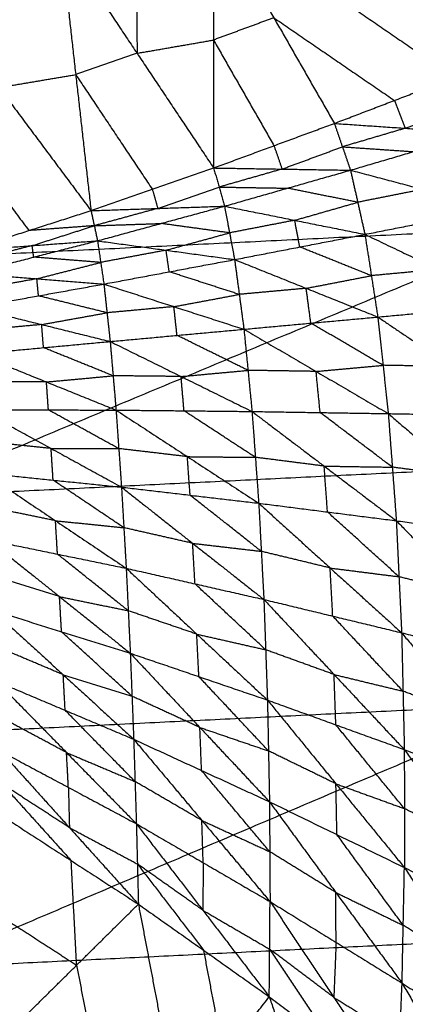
# Model space of a CAD drawing. Header units: millimetres. Extents: x -106 to 110, y -96 to 120.
# Tile 844 of 1020: x -1.76 to 0.88, y 99.96 to 106.7. Entities that reach past the tile are written whole.
import ezdxf

# ---------------------------------------------------------------- set-up
doc = ezdxf.new("R2010")
doc.units = ezdxf.units.MM
doc.header["$MEASUREMENT"] = 0
doc.layers.add('Default', color=7, linetype='Continuous', true_color=0x000000)

msp = doc.modelspace()

# ---------------------------------------------------------------- linework, layer by layer
at = {"layer": 'Default'}
for points in [[(-7.3282, 104.8297, 9.1165), (-2.7545, 108.3652, 10.5669), (1.8192, 111.9006, 12.0172)], [(0.604, 107.6175, 6.4151), (0.9108, 106.9614, 6.6074), (1.2177, 106.3054, 6.7997)], [(0.604, 107.6175, 6.4151), (1.3193, 107.1192, 6.673), (2.0347, 106.6208, 6.931)], [(-0.4355, 107.438, 6.2396), (-0.4343, 106.5618, 6.3975), (-0.4332, 105.6856, 6.5555)], [(-0.4355, 107.438, 6.2396), (-0.0206, 106.7143, 6.4565), (0.3943, 105.9907, 6.6734)], [(-0.4355, 107.438, 6.2396), (0.3911, 106.8717, 6.5196), (1.2177, 106.3054, 6.7997)], [(-0.9594, 107.3473, 6.1588), (-0.9589, 106.9092, 6.2378), (-0.9583, 106.4711, 6.3167)], [(-1.4834, 107.2567, 6.078), (-1.3785, 106.3251, 6.2626), (-1.2736, 105.3934, 6.4472)], [(-1.4834, 107.2567, 6.078), (-0.9583, 106.4711, 6.3167), (-0.4332, 105.6856, 6.5555)], [(-2.533, 107.0794, 5.9328), (-1.9033, 106.2364, 6.19), (-1.2736, 105.3934, 6.4472)], [(-0.0206, 106.7143, 6.4565), (-0.2275, 106.6381, 6.427), (-0.4343, 106.5618, 6.3975)], [(-0.0206, 106.7143, 6.4565), (0.3927, 106.4312, 6.5965), (0.806, 106.148, 6.7366)], [(-0.9583, 106.4711, 6.3167), (-0.6963, 106.5165, 6.3571), (-0.4343, 106.5618, 6.3975)], [(-0.4343, 106.5618, 6.3975), (-0.2269, 106.2, 6.506), (-0.0195, 105.8381, 6.6145)], [(-0.9583, 106.4711, 6.3167), (-1.1684, 106.3981, 6.2897), (-1.3785, 106.3251, 6.2626)], [(-1.9033, 106.2364, 6.19), (-1.6409, 106.2808, 6.2263), (-1.3785, 106.3251, 6.2626)], [(-1.3785, 106.3251, 6.2626), (-1.1159, 105.9323, 6.382), (-0.8534, 105.5395, 6.5013)], [(0.3943, 105.9907, 6.6734), (0.806, 106.148, 6.7366), (1.2177, 106.3054, 6.7997)], [(0.806, 106.148, 6.7366), (0.8433, 106.0528, 6.534), (0.8807, 105.9576, 6.3314)], [(-2.329, 106.1, 6.1418), (-2.0142, 105.6785, 6.2704), (-1.6993, 105.257, 6.399)], [(0.8807, 105.9576, 6.3314), (1.0865, 106.0363, 6.363), (1.2924, 106.1149, 6.3945)], [(-0.4332, 105.6856, 6.5555), (-0.0195, 105.8381, 6.6145), (0.3943, 105.9907, 6.6734)], [(0.3943, 105.9907, 6.6734), (0.4495, 105.8306, 6.3201), (0.5048, 105.6704, 5.9669)], [(0.3943, 105.9907, 6.6734), (0.8807, 105.9576, 6.3314), (1.3671, 105.9245, 5.9894)], [(0.8807, 105.9576, 6.3314), (0.6651, 105.8941, 6.3258), (0.4495, 105.8306, 6.3201)], [(0.5048, 105.6704, 5.9669), (0.936, 105.7975, 5.9781), (1.3671, 105.9245, 5.9894)], [(-0.0195, 105.8381, 6.6145), (0.0082, 105.7581, 6.4378), (0.0358, 105.678, 6.2612)], [(0.0358, 105.678, 6.2612), (0.2427, 105.7543, 6.2907), (0.4495, 105.8306, 6.3201)], [(0.4495, 105.8306, 6.3201), (0.6927, 105.814, 6.1491), (0.936, 105.7975, 5.9781)], [(-1.2736, 105.3934, 6.4472), (-0.8534, 105.5395, 6.5013), (-0.4332, 105.6856, 6.5555)], [(-0.4332, 105.6856, 6.5555), (-0.3958, 105.5548, 6.2515), (-0.3585, 105.424, 5.9474)], [(-0.4332, 105.6856, 6.5555), (0.0358, 105.678, 6.2612), (0.5048, 105.6704, 5.9669)], [(0.0358, 105.678, 6.2612), (-0.18, 105.6164, 6.2563), (-0.3958, 105.5548, 6.2515)], [(-0.3585, 105.424, 5.9474), (0.0732, 105.5472, 5.9571), (0.5048, 105.6704, 5.9669)], [(0.5048, 105.6704, 5.9669), (0.5543, 105.4506, 5.6517), (0.6038, 105.2308, 5.3365)], [(0.5048, 105.6704, 5.9669), (1.0016, 105.5394, 5.6177), (1.4984, 105.4083, 5.2685)], [(-0.8534, 105.5395, 6.5013), (-0.8347, 105.4741, 6.3493), (-0.816, 105.4087, 6.1973)], [(-0.816, 105.4087, 6.1973), (-0.6059, 105.4818, 6.2244), (-0.3958, 105.5548, 6.2515)], [(-0.3958, 105.5548, 6.2515), (-0.1613, 105.551, 6.1043), (0.0732, 105.5472, 5.9571)], [(0.5543, 105.4506, 5.6517), (0.3137, 105.4989, 5.8044), (0.0732, 105.5472, 5.9571)], [(1.0016, 105.5394, 5.6177), (0.7779, 105.495, 5.6347), (0.5543, 105.4506, 5.6517)], [(-1.2736, 105.3934, 6.4472), (-0.816, 105.4087, 6.1973), (-0.3585, 105.424, 5.9474)], [(-0.816, 105.4087, 6.1973), (-1.0336, 105.3494, 6.1931), (-1.2513, 105.2901, 6.189)], [(-1.229, 105.1869, 5.9308), (-0.7937, 105.3054, 5.9391), (-0.3585, 105.424, 5.9474)], [(-0.3585, 105.424, 5.9474), (-0.324, 105.2411, 5.6753), (-0.2895, 105.0582, 5.4031)], [(-0.3585, 105.424, 5.9474), (0.1226, 105.3274, 5.6419), (0.6038, 105.2308, 5.3365)], [(0.1226, 105.3274, 5.6419), (0.3385, 105.389, 5.6468), (0.5543, 105.4506, 5.6517)], [(0.6038, 105.2308, 5.3365), (1.0511, 105.3196, 5.3025), (1.4984, 105.4083, 5.2685)], [(-2.125, 105.1207, 6.3509), (-1.6993, 105.257, 6.399), (-1.2736, 105.3934, 6.4472)], [(-1.2736, 105.3934, 6.4472), (-1.2513, 105.2901, 6.189), (-1.229, 105.1869, 5.9308)], [(-7.3282, 104.8297, 9.1165), (-2.7545, 105.0544, 9.1165), (1.8192, 105.2791, 9.1165)], [(-7.0086, 101.5852, 7.9444), (-2.5947, 103.4321, 8.5305), (1.8192, 105.2791, 9.1165)], [(-1.2513, 105.2901, 6.189), (-1.4753, 105.2736, 6.294), (-1.6993, 105.257, 6.399)], [(-1.677, 105.1538, 6.1408), (-1.4641, 105.2219, 6.1649), (-1.2513, 105.2901, 6.189)], [(-1.2513, 105.2901, 6.189), (-1.0225, 105.2978, 6.064), (-0.7937, 105.3054, 5.9391)], [(-0.324, 105.2411, 5.6753), (-0.5588, 105.2733, 5.8072), (-0.7937, 105.3054, 5.9391)], [(0.1226, 105.3274, 5.6419), (-0.1007, 105.2843, 5.6586), (-0.324, 105.2411, 5.6753)], [(0.1572, 105.1445, 5.3698), (0.1399, 105.236, 5.5059), (0.1226, 105.3274, 5.6419)], [(-0.7592, 105.1225, 5.6669), (-0.5416, 105.1818, 5.6711), (-0.324, 105.2411, 5.6753)], [(-0.2895, 105.0582, 5.4031), (0.1572, 105.1445, 5.3698), (0.6038, 105.2308, 5.3365)], [(0.6038, 105.2308, 5.3365), (0.6478, 104.9479, 5.0634), (0.6918, 104.6649, 4.7904)], [(0.6038, 105.2308, 5.3365), (1.1079, 104.9906, 4.9909), (1.6121, 104.7503, 4.6454)], [(-2.125, 105.1207, 6.3509), (-1.677, 105.1538, 6.1408), (-1.229, 105.1869, 5.9308)], [(-1.677, 105.1538, 6.1408), (-1.8958, 105.0978, 6.1377), (-2.1146, 105.0418, 6.1346)], [(-2.1042, 104.963, 5.9183), (-1.6666, 105.0749, 5.9246), (-1.229, 105.1869, 5.9308)], [(-1.6666, 105.0749, 5.9246), (-1.6718, 105.1143, 6.0327), (-1.677, 105.1538, 6.1408)], [(-1.229, 105.1869, 5.9308), (-1.2072, 105.0387, 5.6988), (-1.1855, 104.8905, 5.4668)], [(-1.229, 105.1869, 5.9308), (-0.7592, 105.1225, 5.6669), (-0.2895, 105.0582, 5.4031)], [(0.6478, 104.9479, 5.0634), (0.4025, 105.0462, 5.2166), (0.1572, 105.1445, 5.3698)], [(-1.2072, 105.0387, 5.6988), (-1.4369, 105.0568, 5.8117), (-1.6666, 105.0749, 5.9246)], [(-0.7592, 105.1225, 5.6669), (-0.9832, 105.0806, 5.6829), (-1.2072, 105.0387, 5.6988)], [(-0.7375, 104.9744, 5.4349), (-0.7483, 105.0485, 5.5509), (-0.7592, 105.1225, 5.6669)], [(-1.6448, 104.9268, 5.6926), (-1.426, 104.9827, 5.6957), (-1.2072, 105.0387, 5.6988)], [(-1.1855, 104.8905, 5.4668), (-0.7375, 104.9744, 5.4349), (-0.2895, 105.0582, 5.4031)], [(-0.2895, 105.0582, 5.4031), (-0.2575, 104.8196, 5.1668), (-0.2255, 104.5811, 4.9306)], [(-0.2895, 105.0582, 5.4031), (0.2012, 104.8616, 5.0967), (0.6918, 104.6649, 4.7904)], [(-2.1042, 104.963, 5.9183), (-1.6448, 104.9268, 5.6926), (-1.1855, 104.8905, 5.4668)], [(-0.2575, 104.8196, 5.1668), (-0.4975, 104.897, 5.3009), (-0.7375, 104.9744, 5.4349)], [(0.2012, 104.8616, 5.0967), (0.4245, 104.9047, 5.0801), (0.6478, 104.9479, 5.0634)], [(1.1079, 104.9906, 4.9909), (0.8778, 104.9692, 5.0272), (0.6478, 104.9479, 5.0634)], [(-1.6448, 104.9268, 5.6926), (-1.8688, 104.8865, 5.7079), (-2.0928, 104.8462, 5.7232)], [(-2.0814, 104.7295, 5.5281), (-1.6334, 104.81, 5.4975), (-1.1855, 104.8905, 5.4668)], [(-1.6334, 104.81, 5.4975), (-1.6391, 104.8684, 5.595), (-1.6448, 104.9268, 5.6926)], [(-1.1855, 104.8905, 5.4668), (-1.1639, 104.6939, 5.265), (-1.1424, 104.4972, 5.0633)], [(-1.1855, 104.8905, 5.4668), (-0.7055, 104.7358, 5.1987), (-0.2255, 104.5811, 4.9306)], [(0.2012, 104.8616, 5.0967), (-0.0282, 104.8406, 5.1318), (-0.2575, 104.8196, 5.1668)], [(0.2331, 104.623, 4.8605), (0.2172, 104.7423, 4.9786), (0.2012, 104.8616, 5.0967)], [(-1.1639, 104.6939, 5.265), (-1.3987, 104.7519, 5.3813), (-1.6334, 104.81, 5.4975)], [(-0.7055, 104.7358, 5.1987), (-0.4815, 104.7777, 5.1828), (-0.2575, 104.8196, 5.1668)], [(-2.0814, 104.7295, 5.5281), (-1.6119, 104.6133, 5.2957), (-1.1424, 104.4972, 5.0633)], [(-0.7055, 104.7358, 5.1987), (-0.9347, 104.7148, 5.2319), (-1.1639, 104.6939, 5.265)], [(-0.684, 104.5391, 4.9969), (-0.6947, 104.6375, 5.0978), (-0.7055, 104.7358, 5.1987)], [(0.6918, 104.6649, 4.7904), (1.1519, 104.7076, 4.7179), (1.6121, 104.7503, 4.6454)], [(-1.6119, 104.6133, 5.2957), (-1.3879, 104.6536, 5.2804), (-1.1639, 104.6939, 5.265)], [(-0.2255, 104.5811, 4.9306), (0.2331, 104.623, 4.8605), (0.6918, 104.6649, 4.7904)], [(0.6918, 104.6649, 4.7904), (0.7278, 104.3341, 4.5784), (0.7639, 104.0033, 4.3664)], [(0.6918, 104.6649, 4.7904), (1.1966, 104.3259, 4.4761), (1.7015, 103.9869, 4.1619)], [(-1.6119, 104.6133, 5.2957), (-1.8403, 104.5922, 5.327), (-2.0687, 104.5711, 5.3582)], [(-1.5992, 104.455, 5.1258), (-1.6056, 104.5342, 5.2108), (-1.6119, 104.6133, 5.2957)], [(0.7278, 104.3341, 4.5784), (0.4805, 104.4785, 4.7194), (0.2331, 104.623, 4.8605)], [(-1.1424, 104.4972, 5.0633), (-0.684, 104.5391, 4.9969), (-0.2255, 104.5811, 4.9306)], [(-0.1978, 104.2995, 4.7473), (-0.4409, 104.4193, 4.8721), (-0.684, 104.5391, 4.9969)], [(-0.2255, 104.5811, 4.9306), (-0.1978, 104.2995, 4.7473), (-0.1701, 104.0179, 4.564)], [(-0.2255, 104.5811, 4.9306), (0.2692, 104.2922, 4.6485), (0.7639, 104.0033, 4.3664)], [(-2.056, 104.4128, 5.1883), (-1.5992, 104.455, 5.1258), (-1.1424, 104.4972, 5.0633)], [(-1.1424, 104.4972, 5.0633), (-1.1222, 104.2623, 4.9071), (-1.102, 104.0275, 4.751)], [(-1.1424, 104.4972, 5.0633), (-0.6563, 104.2575, 4.8136), (-0.1701, 104.0179, 4.564)], [(-2.056, 104.4128, 5.1883), (-1.579, 104.2201, 4.9697), (-1.102, 104.0275, 4.751)], [(-1.1222, 104.2623, 4.9071), (-1.3607, 104.3587, 5.0165), (-1.5992, 104.455, 5.1258)], [(0.2692, 104.2922, 4.6485), (0.4985, 104.3131, 4.6134), (0.7278, 104.3341, 4.5784)], [(1.1966, 104.3259, 4.4761), (0.9622, 104.33, 4.5273), (0.7278, 104.3341, 4.5784)], [(-1.579, 104.2201, 4.9697), (-1.3506, 104.2412, 4.9384), (-1.1222, 104.2623, 4.9071)], [(-0.6563, 104.2575, 4.8136), (-0.8892, 104.2599, 4.8604), (-1.1222, 104.2623, 4.9071)], [(-0.6563, 104.2575, 4.8136), (-0.427, 104.2785, 4.7804), (-0.1978, 104.2995, 4.7473)], [(-0.6361, 104.0227, 4.6575), (-0.6462, 104.1401, 4.7355), (-0.6563, 104.2575, 4.8136)], [(0.2692, 104.2922, 4.6485), (0.0357, 104.2958, 4.6979), (-0.1978, 104.2995, 4.7473)], [(0.2969, 104.0106, 4.4652), (0.283, 104.1514, 4.5568), (0.2692, 104.2922, 4.6485)], [(-1.579, 104.2201, 4.9697), (-1.8108, 104.2206, 5.0135), (-2.0426, 104.2211, 5.0574)], [(-1.5656, 104.0284, 4.8387), (-1.5723, 104.1243, 4.9042), (-1.579, 104.2201, 4.9697)], [(-2.0293, 104.0294, 4.9264), (-1.5656, 104.0284, 4.8387), (-1.102, 104.0275, 4.751)], [(-2.0293, 104.0294, 4.9264), (-1.5471, 103.7646, 4.725), (-1.065, 103.4998, 4.5236)], [(-1.0835, 103.7636, 4.6373), (-1.3246, 103.896, 4.738), (-1.5656, 104.0284, 4.8387)], [(-1.102, 104.0275, 4.751), (-1.0835, 103.7636, 4.6373), (-1.065, 103.4998, 4.5236)], [(-1.102, 104.0275, 4.751), (-0.6361, 104.0227, 4.6575), (-0.1701, 104.0179, 4.564)], [(-1.102, 104.0275, 4.751), (-0.6131, 103.7086, 4.5234), (-0.1241, 103.3897, 4.2959)], [(-0.1471, 103.7038, 4.4299), (-0.3916, 103.8632, 4.5437), (-0.6361, 104.0227, 4.6575)], [(-0.1701, 104.0179, 4.564), (-0.1471, 103.7038, 4.4299), (-0.1241, 103.3897, 4.2959)], [(-0.1701, 104.0179, 4.564), (0.2969, 104.0106, 4.4652), (0.7639, 104.0033, 4.3664)], [(-0.1701, 104.0179, 4.564), (0.3244, 103.6438, 4.3099), (0.8189, 103.2697, 4.0559)], [(0.7914, 103.6365, 4.2112), (0.5441, 103.8235, 4.3382), (0.2969, 104.0106, 4.4652)], [(0.7639, 104.0033, 4.3664), (0.7914, 103.6365, 4.2112), (0.8189, 103.2697, 4.0559)], [(0.7639, 104.0033, 4.3664), (1.2327, 103.9951, 4.2641), (1.7015, 103.9869, 4.1619)], [(0.7639, 104.0033, 4.3664), (1.2646, 103.5739, 4.0871), (1.7653, 103.1446, 3.8079)], [(-1.5471, 103.7646, 4.725), (-1.7813, 103.7885, 4.7785), (-2.0155, 103.8124, 4.832)], [(-1.5333, 103.5476, 4.6306), (-1.5402, 103.6561, 4.6778), (-1.5471, 103.7646, 4.725)], [(-1.5471, 103.7646, 4.725), (-1.3153, 103.7641, 4.6812), (-1.0835, 103.7636, 4.6373)], [(-0.6131, 103.7086, 4.5234), (-0.8483, 103.7361, 4.5804), (-1.0835, 103.7636, 4.6373)], [(-2.5947, 103.4321, 8.5305), (-0.3878, 103.5405, 8.5305), (1.8192, 103.649, 8.5305)], [(-0.5945, 103.4447, 4.4098), (-0.6038, 103.5766, 4.4666), (-0.6131, 103.7086, 4.5234)], [(-0.6131, 103.7086, 4.5234), (-0.3801, 103.7062, 4.4767), (-0.1471, 103.7038, 4.4299)], [(0.3244, 103.6438, 4.3099), (0.0887, 103.6738, 4.3699), (-0.1471, 103.7038, 4.4299)], [(-2.0017, 103.5954, 4.7375), (-1.5333, 103.5476, 4.6306), (-1.065, 103.4998, 4.5236)], [(-2.0017, 103.5954, 4.7375), (-1.5171, 103.2698, 4.5541), (-1.0325, 102.9443, 4.3707)], [(0.3474, 103.3297, 4.1759), (0.3359, 103.4867, 4.2429), (0.3244, 103.6438, 4.3099)], [(0.3244, 103.6438, 4.3099), (0.5579, 103.6401, 4.2605), (0.7914, 103.6365, 4.2112)], [(1.2646, 103.5739, 4.0871), (1.028, 103.6052, 4.1491), (0.7914, 103.6365, 4.2112)], [(-1.0487, 103.222, 4.4472), (-1.291, 103.3848, 4.5389), (-1.5333, 103.5476, 4.6306)], [(-1.065, 103.4998, 4.5236), (-1.0487, 103.222, 4.4472), (-1.0325, 102.9443, 4.3707)], [(-1.065, 103.4998, 4.5236), (-0.5945, 103.4447, 4.4098), (-0.1241, 103.3897, 4.2959)], [(-1.065, 103.4998, 4.5236), (-0.577, 103.1151, 4.3191), (-0.089, 102.7305, 4.1147)], [(-0.1066, 103.0601, 4.2053), (-0.3506, 103.2524, 4.3075), (-0.5945, 103.4447, 4.4098)], [(-0.1241, 103.3897, 4.2959), (-0.1066, 103.0601, 4.2053), (-0.089, 102.7305, 4.1147)], [(-0.1241, 103.3897, 4.2959), (0.3474, 103.3297, 4.1759), (0.8189, 103.2697, 4.0559)], [(-0.1241, 103.3897, 4.2959), (0.3656, 102.946, 4.071), (0.8554, 102.5023, 3.846)], [(-1.5171, 103.2698, 4.5541), (-1.7525, 103.3181, 4.6144), (-1.988, 103.3663, 4.6746)], [(0.8372, 102.886, 3.951), (0.5923, 103.1078, 4.0634), (0.3474, 103.3297, 4.1759)], [(-1.5034, 103.0408, 4.4913), (-1.5102, 103.1553, 4.5227), (-1.5171, 103.2698, 4.5541)], [(-1.5171, 103.2698, 4.5541), (-1.2829, 103.2459, 4.5006), (-1.0487, 103.222, 4.4472)], [(0.8189, 103.2697, 4.0559), (0.8372, 102.886, 3.951), (0.8554, 102.5023, 3.846)], [(0.8189, 103.2697, 4.0559), (1.2921, 103.2071, 3.9319), (1.7653, 103.1446, 3.8079)], [(0.8189, 103.2697, 4.0559), (1.3105, 102.7678, 3.8127), (1.8022, 102.2659, 3.5694)], [(-0.577, 103.1151, 4.3191), (-0.8129, 103.1686, 4.3832), (-1.0487, 103.222, 4.4472)], [(-1.9743, 103.1373, 4.6118), (-1.5034, 103.0408, 4.4913), (-1.0325, 102.9443, 4.3707)], [(-1.9743, 103.1373, 4.6118), (-1.4894, 102.7497, 4.4591), (-1.0045, 102.3622, 4.3064)], [(-0.5608, 102.8374, 4.2427), (-0.5689, 102.9763, 4.2809), (-0.577, 103.1151, 4.3191)], [(-0.577, 103.1151, 4.3191), (-0.3418, 103.0876, 4.2622), (-0.1066, 103.0601, 4.2053)], [(-1.0185, 102.6532, 4.3385), (-1.261, 102.847, 4.4149), (-1.5034, 103.0408, 4.4913)], [(0.3656, 102.946, 4.071), (0.1295, 103.003, 4.1381), (-0.1066, 103.0601, 4.2053)], [(-1.0325, 102.9443, 4.3707), (-1.0185, 102.6532, 4.3385), (-1.0045, 102.3622, 4.3064)], [(-1.0325, 102.9443, 4.3707), (-0.5608, 102.8374, 4.2427), (-0.089, 102.7305, 4.1147)], [(-1.0325, 102.9443, 4.3707), (-0.5485, 102.4929, 4.2034), (-0.0644, 102.0415, 4.036)], [(0.3832, 102.6164, 3.9803), (0.3744, 102.7812, 4.0257), (0.3656, 102.946, 4.071)], [(0.3656, 102.946, 4.071), (0.6014, 102.916, 4.011), (0.8372, 102.886, 3.951)], [(-1.4894, 102.7497, 4.4591), (-1.725, 102.8233, 4.523), (-1.9606, 102.8969, 4.587)], [(1.3105, 102.7678, 3.8127), (1.0738, 102.8269, 3.8818), (0.8372, 102.886, 3.951)], [(-0.0767, 102.386, 4.0753), (-0.3187, 102.6117, 4.159), (-0.5608, 102.8374, 4.2427)], [(-1.4757, 102.5094, 4.4343), (-1.4825, 102.6296, 4.4467), (-1.4894, 102.7497, 4.4591)], [(-1.4894, 102.7497, 4.4591), (-1.2539, 102.7015, 4.3988), (-1.0185, 102.6532, 4.3385)], [(-0.089, 102.7305, 4.1147), (-0.0767, 102.386, 4.0753), (-0.0644, 102.0415, 4.036)], [(-0.089, 102.7305, 4.1147), (0.3832, 102.6164, 3.9803), (0.8554, 102.5023, 3.846)], [(-0.089, 102.7305, 4.1147), (0.3924, 102.2163, 3.9344), (0.8738, 101.702, 3.7541)], [(-1.947, 102.6565, 4.5622), (-1.4757, 102.5094, 4.4343), (-1.0045, 102.3622, 4.3064)], [(-1.947, 102.6565, 4.5622), (-1.4641, 102.2147, 4.453), (-0.9812, 101.7729, 4.3438)], [(-0.5485, 102.4929, 4.2034), (-0.7835, 102.5731, 4.2709), (-1.0185, 102.6532, 4.3385)], [(0.8646, 102.1022, 3.8001), (0.6239, 102.3593, 3.8902), (0.3832, 102.6164, 3.9803)], [(-0.9928, 102.0676, 4.3251), (-1.2343, 102.2885, 4.3797), (-1.4757, 102.5094, 4.4343)], [(0.8554, 102.5023, 3.846), (0.8646, 102.1022, 3.8001), (0.8738, 101.702, 3.7541)], [(0.8554, 102.5023, 3.846), (1.3288, 102.3841, 3.7077), (1.8022, 102.2659, 3.5694)], [(0.8554, 102.5023, 3.846), (1.334, 101.9271, 3.6557), (1.8125, 101.3518, 3.4654)], [(-0.5344, 102.2018, 4.1712), (-0.5414, 102.3473, 4.1873), (-0.5485, 102.4929, 4.2034)], [(-0.5485, 102.4929, 4.2034), (-0.3126, 102.4394, 4.1393), (-0.0767, 102.386, 4.0753)], [(-1.4641, 102.2147, 4.453), (-1.6989, 102.3138, 4.517), (-1.9336, 102.413, 4.581)], [(0.3924, 102.2163, 3.9344), (0.1579, 102.3011, 4.0049), (-0.0767, 102.386, 4.0753)], [(-1.0045, 102.3622, 4.3064), (-0.9928, 102.0676, 4.3251), (-0.9812, 101.7729, 4.3438)], [(-1.0045, 102.3622, 4.3064), (-0.5344, 102.2018, 4.1712), (-0.0644, 102.0415, 4.036)], [(-1.0045, 102.3622, 4.3064), (-0.5274, 101.8535, 4.1907), (-0.0504, 101.3448, 4.0751)], [(-1.9203, 102.1695, 4.5998), (-1.4508, 101.9712, 4.4718), (-0.9812, 101.7729, 4.3438)], [(-1.9203, 102.1695, 4.5998), (-1.4415, 101.6819, 4.5388), (-0.9628, 101.1943, 4.4779)], [(-1.4508, 101.9712, 4.4718), (-1.4574, 102.0929, 4.4624), (-1.4641, 102.2147, 4.453)], [(-1.4641, 102.2147, 4.453), (-1.2285, 102.1411, 4.389), (-0.9928, 102.0676, 4.3251)], [(-0.0574, 101.6931, 4.0556), (-0.2959, 101.9475, 4.1134), (-0.5344, 102.2018, 4.1712)], [(0.4047, 101.8717, 3.8951), (0.3986, 102.044, 3.9147), (0.3924, 102.2163, 3.9344)], [(0.3924, 102.2163, 3.9344), (0.6285, 102.1592, 3.8672), (0.8646, 102.1022, 3.8001)], [(1.334, 101.9271, 3.6557), (1.0993, 102.0146, 3.7279), (0.8646, 102.1022, 3.8001)], [(-0.5274, 101.8535, 4.1907), (-0.7601, 101.9605, 4.2579), (-0.9928, 102.0676, 4.3251)], [(-0.0644, 102.0415, 4.036), (-0.0574, 101.6931, 4.0556), (-0.0504, 101.3448, 4.0751)], [(-0.0644, 102.0415, 4.036), (0.4047, 101.8717, 3.8951), (0.8738, 101.702, 3.7541)], [(-0.0644, 102.0415, 4.036), (0.405, 101.468, 3.9167), (0.8744, 100.8945, 3.7974)], [(-7.0086, 101.5852, 7.9444), (-2.5947, 101.802, 7.9444), (1.8192, 102.0189, 7.9444)], [(-6.6944, 98.3954, 6.9532), (-2.4376, 100.2071, 7.4488), (1.8192, 102.0189, 7.9444)], [(-0.972, 101.4836, 4.4108), (-1.2114, 101.7274, 4.4413), (-1.4508, 101.9712, 4.4718)], [(-1.4415, 101.6819, 4.5388), (-1.6745, 101.8064, 4.5992), (-1.9075, 101.9309, 4.6596)], [(-0.5158, 101.5589, 4.2094), (-0.5216, 101.7062, 4.2001), (-0.5274, 101.8535, 4.1907)], [(-0.5274, 101.8535, 4.1907), (-0.2924, 101.7733, 4.1232), (-0.0574, 101.6931, 4.0556)], [(0.8741, 101.2983, 3.7757), (0.6394, 101.585, 3.8354), (0.4047, 101.8717, 3.8951)], [(-0.9812, 101.7729, 4.3438), (-0.972, 101.4836, 4.4108), (-0.9628, 101.1943, 4.4779)], [(-0.9812, 101.7729, 4.3438), (-0.5158, 101.5589, 4.2094), (-0.0504, 101.3448, 4.0751)], [(-0.9812, 101.7729, 4.3438), (-0.5139, 101.2169, 4.2855), (-0.0465, 100.6609, 4.2272)], [(-1.8946, 101.6923, 4.7194), (-1.4287, 101.4433, 4.5986), (-0.9628, 101.1943, 4.4779)], [(-1.8946, 101.6923, 4.7194), (-1.4217, 101.168, 4.7105), (-0.9489, 100.6438, 4.7016)], [(0.405, 101.468, 3.9167), (0.1738, 101.5806, 3.9861), (-0.0574, 101.6931, 4.0556)], [(0.8738, 101.702, 3.7541), (0.8741, 101.2983, 3.7757), (0.8744, 100.8945, 3.7974)], [(0.8738, 101.702, 3.7541), (1.3355, 101.0668, 3.6347), (1.7971, 100.4316, 3.5152)], [(0.8738, 101.702, 3.7541), (1.3432, 101.5269, 3.6098), (1.8125, 101.3518, 3.4654)], [(-1.4287, 101.4433, 4.5986), (-1.4351, 101.5626, 4.5687), (-1.4415, 101.6819, 4.5388)], [(-1.4415, 101.6819, 4.5388), (-1.2068, 101.5828, 4.4748), (-0.972, 101.4836, 4.4108)], [(-0.0485, 101.0028, 4.1512), (-0.2822, 101.2808, 4.1803), (-0.5158, 101.5589, 4.2094)], [(-1.8824, 101.466, 4.8165), (-1.646, 101.2039, 4.812), (-1.4095, 100.9417, 4.8076)], [(-1.4217, 101.168, 4.7105), (-1.6521, 101.317, 4.7635), (-1.8824, 101.466, 4.8165)], [(-1.4287, 101.4433, 4.5986), (-1.4252, 101.3057, 4.6546), (-1.4217, 101.168, 4.7105)], [(-0.5139, 101.2169, 4.2855), (-0.7429, 101.3502, 4.3481), (-0.972, 101.4836, 4.4108)], [(0.412, 101.1197, 3.9362), (0.4085, 101.2938, 3.9265), (0.405, 101.468, 3.9167)], [(0.405, 101.468, 3.9167), (0.6395, 101.3831, 3.8462), (0.8741, 101.2983, 3.7757)], [(-0.0504, 101.3448, 4.0751), (-0.0485, 101.0028, 4.1512), (-0.0465, 100.6609, 4.2272)], [(-0.0504, 101.3448, 4.0751), (0.404, 100.7237, 4.0232), (0.8585, 100.1027, 3.9712)], [(-0.0504, 101.3448, 4.0751), (0.412, 101.1197, 3.9362), (0.8744, 100.8945, 3.7974)], [(1.3355, 101.0668, 3.6347), (1.1048, 101.1825, 3.7052), (0.8741, 101.2983, 3.7757)], [(-1.8702, 101.2397, 4.9135), (-1.4095, 100.9417, 4.8076), (-0.9489, 100.6438, 4.7016)], [(-1.4217, 101.168, 4.7105), (-1.1888, 101.0436, 4.6501), (-0.9558, 100.9191, 4.5898)], [(-0.9628, 101.1943, 4.4779), (-0.9558, 100.9191, 4.5898), (-0.9489, 100.6438, 4.7016)], [(-0.9628, 101.1943, 4.4779), (-0.5073, 100.602, 4.4817), (-0.0518, 100.0097, 4.4855)], [(-0.9628, 101.1943, 4.4779), (-0.5047, 100.9276, 4.3525), (-0.0465, 100.6609, 4.2272)], [(-0.5047, 100.9276, 4.3525), (-0.5093, 101.0722, 4.319), (-0.5139, 101.2169, 4.2855)], [(-0.5139, 101.2169, 4.2855), (-0.2812, 101.1099, 4.2183), (-0.0485, 101.0028, 4.1512)], [(0.8664, 100.4986, 3.8843), (0.6392, 100.8091, 3.9103), (0.412, 101.1197, 3.9362)], [(0.404, 100.7237, 4.0232), (0.1778, 100.8633, 4.0872), (-0.0485, 101.0028, 4.1512)], [(-1.372, 100.2256, 3.8705), (-1.3908, 100.5837, 4.339), (-1.4095, 100.9417, 4.8076)], [(-0.9558, 100.9191, 4.5898), (-0.7281, 100.6229, 4.5917), (-0.5003, 100.3268, 4.5936)], [(-0.5073, 100.602, 4.4817), (-0.7315, 100.7605, 4.5357), (-0.9558, 100.9191, 4.5898)], [(-0.5047, 100.9276, 4.3525), (-0.506, 100.7648, 4.4171), (-0.5073, 100.602, 4.4817)], [(0.8585, 100.1027, 3.9712), (0.8664, 100.4986, 3.8843), (0.8744, 100.8945, 3.7974)], [(0.8744, 100.8945, 3.7974), (1.3163, 100.2125, 3.756), (1.7582, 99.5304, 3.7145)], [(0.8744, 100.8945, 3.7974), (1.3357, 100.6631, 3.6563), (1.7971, 100.4316, 3.5152)], [(0.406, 100.3818, 4.0992), (0.405, 100.5528, 4.0612), (0.404, 100.7237, 4.0232)], [(0.404, 100.7237, 4.0232), (0.6352, 100.6112, 3.9537), (0.8664, 100.4986, 3.8843)], [(-1.7952, 99.8075, 3.0394), (-1.372, 100.2256, 3.8705), (-0.9489, 100.6438, 4.7016)], [(-0.9489, 100.6438, 4.7016), (-0.8126, 99.925, 3.8297), (-0.6764, 99.2063, 2.9578)], [(-0.9489, 100.6438, 4.7016), (-0.5003, 100.3268, 4.5936), (-0.0518, 100.0097, 4.4855)], [(-0.0518, 100.0097, 4.4855), (-0.0492, 100.3353, 4.3563), (-0.0465, 100.6609, 4.2272)], [(-0.0465, 100.6609, 4.2272), (0.3906, 100.005, 4.2483), (0.8278, 99.3491, 4.2694)], [(-0.0465, 100.6609, 4.2272), (0.406, 100.3818, 4.0992), (0.8585, 100.1027, 3.9712)], [(-0.5073, 100.602, 4.4817), (-0.2782, 100.4687, 4.419), (-0.0492, 100.3353, 4.3563)], [(-1.8327, 100.5236, 3.9765), (-1.6024, 100.3746, 3.9235), (-1.372, 100.2256, 3.8705)], [(1.3163, 100.2125, 3.756), (1.0913, 100.3555, 3.8201), (0.8664, 100.4986, 3.8843)], [(-2.4376, 100.2071, 7.4488), (-0.3092, 100.3117, 7.4488), (1.8192, 100.4163, 7.4488)], [(0.406, 100.3818, 4.0992), (0.3983, 100.1934, 4.1737), (0.3906, 100.005, 4.2483)], [(-0.3641, 99.608, 3.7217), (-0.4322, 99.9674, 4.1576), (-0.5003, 100.3268, 4.5936)], [(-0.0492, 100.3353, 4.3563), (0.1694, 100.0074, 4.3669), (0.388, 99.6794, 4.3775)], [(0.3906, 100.005, 4.2483), (0.1707, 100.1701, 4.3023), (-0.0492, 100.3353, 4.3563)], [(-1.372, 100.2256, 3.8705), (-1.3039, 99.8663, 3.4346), (-1.2358, 99.5069, 2.9986)], [(0.8278, 99.3491, 4.2694), (0.8431, 99.7259, 4.1203), (0.8585, 100.1027, 3.9712)], [(0.8585, 100.1027, 3.9712), (1.2784, 99.3882, 4.0143), (1.6984, 98.6738, 4.0573)], [(0.8585, 100.1027, 3.9712), (1.3083, 99.8165, 3.8429), (1.7582, 99.5304, 3.7145)], [(-0.6764, 99.2063, 2.9578), (-0.3641, 99.608, 3.7217), (-0.0518, 100.0097, 4.4855)], [(-0.0518, 100.0097, 4.4855), (0.1896, 99.2855, 3.6839), (0.4309, 98.5613, 2.8823)], [(-0.0518, 100.0097, 4.4855), (0.388, 99.6794, 4.3775), (0.8278, 99.3491, 4.2694)], [(0.3906, 100.005, 4.2483), (0.6169, 99.8655, 4.1843), (0.8431, 99.7259, 4.1203)]]:
    msp.add_open_spline(points, degree=2, dxfattribs=at)

doc.saveas('drawing.dxf')
